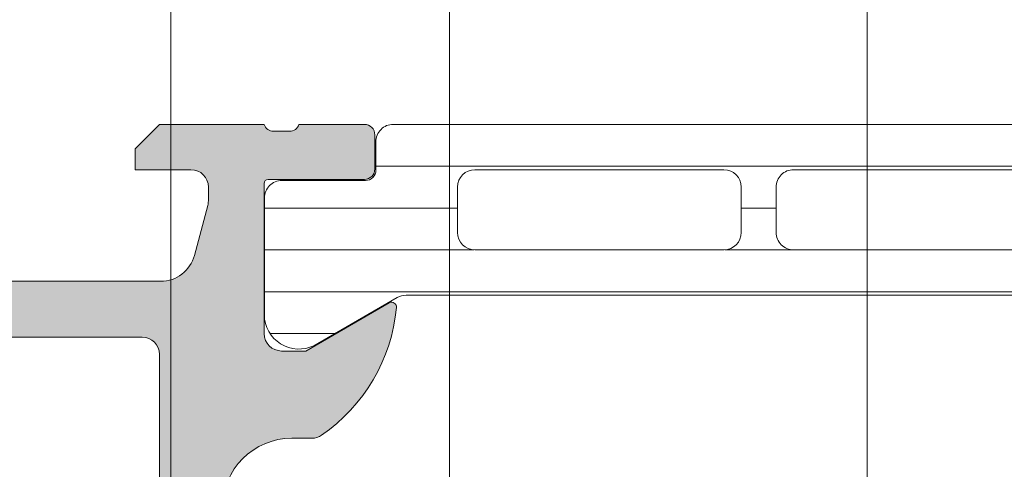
# Model space of a CAD drawing. Header units: millimetres. Extents: x 144573 to 336993, y 74252 to 247042.
# Tile 836 of 1056: x 198244 to 198272, y 222659 to 222672. Entities that reach past the tile are written whole.
import ezdxf

# ---------------------------------------------------------------- set-up
doc = ezdxf.new("R2010")
doc.units = ezdxf.units.MM
doc.layers.add('FASÁDA DETAILNÍ', color=255, linetype='Continuous', lineweight=0)

msp = doc.modelspace()

# ---------------------------------------------------------------- hatches: boundary and pattern name
at = {"layer": 'FASÁDA DETAILNÍ'}
h = msp.add_hatch(color=256, dxfattribs=at)
edge = h.paths.add_edge_path()
edge.add_arc((198234.0512395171, 222604.229822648), 0.5000674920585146, 180.0077324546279, 269.9922675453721)
edge.add_line((198234.0511720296, 222603.7297551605), (198238.0511720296, 222603.7297551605))
edge.add_arc((198238.0511045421, 222604.229822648), 0.5000674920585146, 270.0077324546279, 359.9922675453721)
edge.add_line((198238.5511720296, 222604.2297551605), (198238.5511720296, 222605.5298039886))
edge.add_arc((198238.0511351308, 222605.5297670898), 0.5000369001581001, 0.004227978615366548, 89.99577202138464)
edge.add_line((198238.0511720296, 222606.0298039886), (198237.5511720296, 222606.0298039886))
edge.add_line((198237.5511720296, 222606.0298039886), (198237.5511720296, 222605.0298039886))
edge.add_line((198237.5511720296, 222605.0298039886), (198236.0511720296, 222605.0298039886))
edge.add_arc((198236.051135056, 222606.0297670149), 0.9999630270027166, 179.9978814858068, 270.0021185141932, ccw=False)
edge.add_line((198235.0511720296, 222606.0298039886), (198235.0511720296, 222610.0298039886))
edge.add_arc((198236.0512488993, 222610.0297271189), 1.000076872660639, 90.00440397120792, 179.9955960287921, ccw=False)
edge.add_line((198236.0511720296, 222611.0298039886), (198237.5511720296, 222611.0298039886))
edge.add_line((198237.5511720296, 222611.0298039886), (198237.5511720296, 222610.0298039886))
edge.add_line((198237.5511720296, 222610.0298039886), (198238.0511720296, 222610.0298039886))
edge.add_arc((198238.0512295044, 222610.5297465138), 0.4999425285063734, 269.9934131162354, 360.0065868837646)
edge.add_line((198238.5511720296, 222610.5298039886), (198238.5511720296, 222613.3297917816))
edge.add_arc((198238.0511720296, 222613.3297917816), 0.5, 0, 90)
edge.add_line((198238.0511720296, 222613.8297917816), (198237.8511720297, 222613.8297917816))
edge.add_arc((198237.8511720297, 222613.3297917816), 0.5, 90, 180)
edge.add_line((198237.3511720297, 222613.3297917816), (198237.3511720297, 222612.8297917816))
edge.add_arc((198236.8511369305, 222612.8298268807), 0.5000351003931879, 270.00402178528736, 359.99597821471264, ccw=False)
edge.add_line((198236.8511720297, 222612.3297917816), (198236.0511689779, 222612.3297917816))
edge.add_arc((198236.0511855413, 222612.829808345), 0.5000165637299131, 180.0018979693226, 269.9981020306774, ccw=False)
edge.add_line((198235.5511689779, 222612.8297917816), (198235.5511689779, 222644.1297856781))
edge.add_line((198235.5511689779, 222644.1297856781), (198235.9835656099, 222650.1682432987))
edge.add_arc((198236.9827852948, 222650.1297872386), 0.9999594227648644, 90, 177.7959971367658, ccw=False)
edge.add_line((198236.9827852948, 222651.1297466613), (198243.6512375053, 222651.1297466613))
edge.add_arc((198243.6512375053, 222650.6297466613), 0.5, 0, 90, ccw=False)
edge.add_line((198244.1512375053, 222650.6297466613), (198244.1512375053, 222649.7297466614))
edge.add_arc((198244.6512375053, 222649.7297466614), 0.5, 180, 270)
edge.add_line((198244.6512375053, 222649.2297466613), (198246.0512390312, 222649.2297466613))
edge.add_arc((198246.3187596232, 222649.1509102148), 0.2788950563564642, 88.83541063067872, 163.5801235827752, ccw=False)
edge.add_line((198246.3244280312, 222649.4297476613), (198246.7780220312, 222649.4297476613))
edge.add_arc((198246.7836826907, 222649.1508795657), 0.2789255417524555, 16.424594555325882, 91.16287007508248, ccw=False)
edge.add_line((198247.0512260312, 222649.2297466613), (198248.9312370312, 222649.2297466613))
edge.add_arc((198248.9312370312, 222649.5297466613), 0.2999999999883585, 270, 360.0000000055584)
edge.add_line((198249.2312370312, 222649.5297466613), (198249.2312370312, 222650.5097209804))
edge.add_arc((198248.9312370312, 222650.5097209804), 0.2999999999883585, 0, 90)
edge.add_line((198248.9312370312, 222650.8097209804), (198246.1712390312, 222650.8097209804))
edge.add_arc((198246.1712390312, 222650.9297209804), 0.1199999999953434, 180, 270, ccw=False)
edge.add_line((198246.0512390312, 222650.9297209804), (198246.0512390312, 222655.2297466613))
edge.add_arc((198246.5512390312, 222655.2297466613), 0.5, 90, 180, ccw=False)
edge.add_line((198246.5512390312, 222655.7297466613), (198247.2512390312, 222655.7297466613))
edge.add_line((198247.2512390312, 222655.7297466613), (198249.6440593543, 222654.3482512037))
edge.add_arc((198249.7131192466, 222654.467866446), 0.1381197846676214, 240.0000000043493, 359.999999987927)
edge.add_line((198249.8512390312, 222654.467866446), (198249.8512390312, 222658.2297466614))
edge.add_arc((198251.8512390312, 222658.2297466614), 2, 90, 180, ccw=False)
edge.add_line((198251.8512390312, 222660.2297466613), (198252.4192344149, 222660.2297466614))
edge.add_arc((198252.419234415, 222660.7297466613), 0.4999999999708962, 269.9999999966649, 304.4790717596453)
edge.add_arc((198249.871761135, 222664.4392452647), 5.000000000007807, 304.4790717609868, 354.6507719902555)
edge.add_arc((198254.7131123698, 222663.9916268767), 0.1381197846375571, 352.2975625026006, 480.0000000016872)
edge.add_line((198254.6440524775, 222664.111242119), (198252.2512321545, 222662.7297466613))
edge.add_line((198252.2512321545, 222662.7297466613), (198251.5512321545, 222662.7297466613))
edge.add_arc((198251.5512321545, 222663.2297466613), 0.5, 180, 270, ccw=False)
edge.add_line((198251.0512321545, 222663.2297466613), (198251.0512321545, 222667.5297723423))
edge.add_arc((198251.1712321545, 222667.5297723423), 0.1199999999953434, 90, 180, ccw=False)
edge.add_line((198251.1712321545, 222667.6497723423), (198253.9312301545, 222667.6497723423))
edge.add_arc((198253.9312301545, 222667.9497723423), 0.2999999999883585, 270, 360)
edge.add_line((198254.2312301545, 222667.9497723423), (198254.2312301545, 222668.9297466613))
edge.add_arc((198253.9312301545, 222668.9297466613), 0.2999999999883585, 0, 90)
edge.add_line((198253.9312301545, 222669.2297466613), (198252.0512191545, 222669.2297466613))
edge.add_arc((198251.7836758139, 222669.308613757), 0.2789255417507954, 268.83712993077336, 343.5754054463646, ccw=False)
edge.add_line((198251.7780151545, 222669.0297456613), (198251.3244211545, 222669.0297456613))
edge.add_arc((198251.3187527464, 222669.3085831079), 0.2788950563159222, 196.4198764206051, 271.1645893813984, ccw=False)
edge.add_line((198251.0512321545, 222669.2297466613), (198248.0511736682, 222669.2297466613))
edge.add_line((198248.0511736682, 222669.2297466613), (198247.3510707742, 222668.5296742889))
edge.add_line((198247.3510707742, 222668.5296742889), (198247.3510707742, 222667.9296681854))
edge.add_line((198247.3510707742, 222667.9296681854), (198248.9510768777, 222667.9296681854))
edge.add_arc((198248.9510674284, 222667.4296587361), 0.5000094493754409, 0.0010827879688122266, 89.9989172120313, ccw=False)
edge.add_line((198249.4510768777, 222667.4296681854), (198249.4510768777, 222667.0342401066))
edge.add_arc((198248.9510768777, 222667.0342401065), 0.4999999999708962, -14.999999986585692, 1.3340184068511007e-08, ccw=False)
edge.add_line((198249.4340397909, 222666.904830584), (198249.0498309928, 222665.4709438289))
edge.add_arc((198248.0839051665, 222665.729762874), 0.9999999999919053, 270, 345.00000000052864, ccw=False)
edge.add_line((198248.0839051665, 222664.729762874), (198242.3510829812, 222664.729762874))
edge.add_line((198242.3510829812, 222664.729762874), (198242.3510829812, 222667.9296681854))
edge.add_line((198242.3510829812, 222667.9296681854), (198243.1510707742, 222667.9296681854))
edge.add_line((198243.1510707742, 222667.9296681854), (198243.1510707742, 222668.5296742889))
edge.add_line((198243.1510707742, 222668.5296742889), (198241.9386379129, 222669.2296559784))
edge.add_line((198241.9386379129, 222669.2296559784), (198240.8510829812, 222669.2296559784))
edge.add_line((198240.8510829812, 222669.2296559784), (198240.8510829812, 222654.2297466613))
edge.add_arc((198240.3510829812, 222654.2297466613), 0.5, -90, 0, ccw=False)
edge.add_line((198240.3510829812, 222653.7297466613), (198234.5511720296, 222653.7297466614))
edge.add_arc((198234.5511720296, 222652.7297466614), 1, 90, 180)
edge.add_line((198233.5511720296, 222652.7297466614), (198233.5511720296, 222604.2297551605))
edge = h.paths.add_edge_path(flags=16)
edge.add_line((198243.1510707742, 222663.129762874), (198247.5510707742, 222663.129762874))
edge.add_arc((198247.5510707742, 222662.629762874), 0.5, 0, 90, ccw=False)
edge.add_line((198248.0510707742, 222662.629762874), (198248.0510707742, 222658.229762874))
edge.add_arc((198247.5510707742, 222658.229762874), 0.5, -90, 0, ccw=False)
edge.add_line((198247.5510707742, 222657.729762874), (198243.1510707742, 222657.729762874))
edge.add_arc((198243.1510707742, 222658.229762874), 0.5, 180, 270, ccw=False)
edge.add_line((198242.6510707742, 222658.229762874), (198242.6510707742, 222662.629762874))
edge.add_arc((198243.1510707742, 222662.629762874), 0.5, 90, 180, ccw=False)
h = msp.add_hatch(dxfattribs=at)
h.set_pattern_fill('_USER', color=256, scale=1.2, angle=-1.272221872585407e-14, style=0, pattern_type=0)
h.set_pattern_definition([(360, (198251.0511720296, 222669.2297551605), (2.939128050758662e-16, 1.2), [])])
edge = h.paths.add_edge_path()
edge.add_line((198254.8752818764, 222664.2627433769), (198252.5916250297, 222662.9442736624))
edge.add_arc((198252.0509901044, 222663.7855263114), 0.9999960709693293, 188.1816080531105, 302.7270160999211, ccw=False)
edge.add_line((198251.0611720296, 222663.6432156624), (198251.0611720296, 222667.1197571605))
edge.add_arc((198251.5611680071, 222667.1197598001), 0.4999959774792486, 89.99969752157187, 180.0003024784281, ccw=False)
edge.add_line((198251.5611706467, 222667.6197557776), (198253.9611690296, 222667.6194238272))
edge.add_arc((198253.9611690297, 222667.9194238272), 0.3000000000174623, 269.9999999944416, 359.9999999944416)
edge.add_line((198254.2611690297, 222667.9194238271), (198254.2611690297, 222668.7297551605))
edge.add_arc((198254.7611663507, 222668.7297578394), 0.4999973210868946, 89.99969301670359, 180.0003069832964, ccw=False)
edge.add_line((198254.7611690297, 222669.2297551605), (198284.8436433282, 222669.2297551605))
edge.add_arc((198284.8436460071, 222668.7297578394), 0.4999973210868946, -0.00030698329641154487, 90.00030698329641, ccw=False)
edge.add_line((198285.3436433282, 222668.7297551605), (198285.3436433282, 222667.9194238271))
edge.add_arc((198285.6436433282, 222667.9194238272), 0.2999999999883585, 180.0000000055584, 270.0000000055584)
edge.add_line((198285.6436433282, 222667.6194238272), (198288.0436417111, 222667.6197557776))
edge.add_arc((198288.0436443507, 222667.1197598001), 0.4999959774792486, -0.00030247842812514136, 90.00030247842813, ccw=False)
edge.add_line((198288.5436403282, 222667.1197571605), (198288.5436403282, 222663.6432156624))
edge.add_arc((198287.5538222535, 222663.7855263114), 0.9999960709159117, 237.2729839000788, 351.8183919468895, ccw=False)
edge.add_line((198287.0131873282, 222662.9442736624), (198284.7295304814, 222664.2627433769))
edge.add_arc((198284.4795305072, 222663.8297306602), 0.4999999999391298, 60.00000340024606, 89.99994009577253)
edge.add_line((198284.4795310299, 222664.3297306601), (198255.1252813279, 222664.3297306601))
edge.add_arc((198255.1252818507, 222663.8297306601), 0.5000000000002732, 90.00005990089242, 119.9999965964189)
edge = h.paths.add_edge_path(flags=16)
edge.add_line((198275.451999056, 222665.6297414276), (198282.6020234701, 222665.6297566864))
edge.add_arc((198282.6019799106, 222666.1298002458), 0.5000435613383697, 270.0049911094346, 359.9950088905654)
edge.add_line((198283.1020234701, 222666.1297566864), (198283.1020234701, 222667.4297654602))
edge.add_arc((198282.6020111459, 222667.4297378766), 0.5000123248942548, 0.003160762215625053, 89.99858779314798)
edge.add_line((198282.6020234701, 222667.9297502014), (198275.451999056, 222667.9297502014))
edge.add_arc((198275.4520426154, 222667.4297066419), 0.5000435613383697, 90.00499110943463, 179.9950088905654)
edge.add_line((198274.951999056, 222667.4297502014), (198274.951999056, 222666.1297414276))
edge.add_arc((198275.4520426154, 222666.129784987), 0.5000435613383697, 180.0049911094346, 269.9950088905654)
edge = h.paths.add_edge_path(flags=16)
edge.add_line((198257.1019995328, 222665.6297414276), (198264.2520253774, 222665.6297414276))
edge.add_arc((198264.251981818, 222666.129784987), 0.5000435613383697, 270.0049911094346, 359.9950088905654)
edge.add_line((198264.7520253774, 222666.1297414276), (198264.7520253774, 222667.4297502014))
edge.add_arc((198264.251981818, 222667.4297066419), 0.5000435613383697, 0.004991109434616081, 89.99500889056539)
edge.add_line((198264.2520253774, 222667.9297502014), (198257.1019995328, 222667.9297502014))
edge.add_arc((198257.1020430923, 222667.4297066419), 0.5000435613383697, 90.00499110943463, 179.9950088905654)
edge.add_line((198256.6019995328, 222667.4297502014), (198256.6019995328, 222666.1297414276))
edge.add_arc((198257.1020430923, 222666.129784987), 0.5000435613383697, 180.0049911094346, 269.9950088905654)
edge = h.paths.add_edge_path(flags=16)
edge.add_line((198266.2520253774, 222665.6297414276), (198273.451999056, 222665.6297414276))
edge.add_arc((198273.4520498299, 222666.1296906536), 0.4999492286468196, 269.9941811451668, 360.0058188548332)
edge.add_line((198273.951999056, 222666.1297414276), (198273.951999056, 222667.4297502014))
edge.add_arc((198273.4520498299, 222667.4298009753), 0.4999492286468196, 359.9941811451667, 450.0058188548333)
edge.add_line((198273.451999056, 222667.9297502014), (198266.2520253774, 222667.9297502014))
edge.add_arc((198266.2519746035, 222667.4298009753), 0.4999492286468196, 89.99418114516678, 180.0058188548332)
edge.add_line((198265.7520253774, 222667.4297502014), (198265.7520253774, 222666.1297414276))
edge.add_arc((198266.2519746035, 222666.1296906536), 0.4999492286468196, 179.9941811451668, 270.0058188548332)

# ---------------------------------------------------------------- linework, layer by layer
for p, q in [((198248.369260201, 219182.1778107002), (198248.3692601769, 242857.1778107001)), ((198256.369260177, 242857.1778107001), (198256.3692601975, 222609.0552556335)), ((198268.3692601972, 222609.0552556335), (198268.3692601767, 242857.1778107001)), ((198248.3692601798, 221667.6779195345), (198248.3692638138, 223807.1778109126)), ((198256.3692638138, 223807.1778109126), (198256.3692617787, 222609.0552556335)), ((198268.3692617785, 222609.0552556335), (198268.3692638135, 223807.1778109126))]:
    msp.add_line(p, q, dxfattribs=at)
msp.add_lwpolyline([(198249.8512390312, 222658.2297466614, -0.4142135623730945), (198251.8512390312, 222660.2297466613), (198252.4192344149, 222660.2297466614, 0.1515887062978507), (198252.7022870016, 222660.3175801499, 0.2224807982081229), (198254.8499859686, 222663.9731149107, 0.6230654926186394), (198254.6440524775, 222664.111242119), (198252.2512321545, 222662.7297466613), (198251.5512321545, 222662.7297466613, -0.414213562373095), (198251.0512321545, 222663.2297466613), (198251.0512321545, 222667.5297723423, -0.414213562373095), (198251.1712321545, 222667.6497723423), (198253.9312301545, 222667.6497723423, 0.414213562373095), (198254.2312301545, 222667.9497723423), (198254.2312301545, 222668.9297466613, 0.414213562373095), (198253.9312301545, 222669.2297466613), (198252.0512191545, 222669.2297466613, -0.3381811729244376), (198251.7780151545, 222669.0297456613), (198251.3244211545, 222669.0297456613, -0.338212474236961), (198251.0512321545, 222669.2297466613), (198248.0511736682, 222669.2297466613), (198247.3510707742, 222668.5296742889), (198247.3510707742, 222667.9296681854), (198248.9510768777, 222667.9296681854, -0.4142024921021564), (198249.4510768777, 222667.4296681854), (198249.4510768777, 222667.0342401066, -0.06554346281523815), (198249.4340397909, 222666.904830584), (198249.0498309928, 222665.4709438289, -0.339454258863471), (198248.0839051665, 222664.729762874), (198242.3510829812, 222664.729762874)], format="xyb", dxfattribs=at)
for points in [[(198254.8752818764, 222664.2627433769), (198252.5916250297, 222662.9442736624, -0.5460410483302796), (198251.0611720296, 222663.6432156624), (198251.0611720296, 222667.1197571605, -0.414216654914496), (198251.5611706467, 222667.6197557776), (198253.9611690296, 222667.6194238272, 0.414213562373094), (198254.2611690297, 222667.9194238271), (198254.2611690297, 222668.7297551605, -0.414216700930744), (198254.7611690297, 222669.2297551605), (198284.8436433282, 222669.2297551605, -0.414216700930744), (198285.3436433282, 222668.7297551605), (198285.3436433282, 222667.9194238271, 0.414213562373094), (198285.6436433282, 222667.6194238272), (198288.0436417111, 222667.6197557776, -0.4142166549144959), (198288.5436403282, 222667.1197571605), (198288.5436403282, 222663.6432156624, -0.5460410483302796), (198287.0131873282, 222662.9442736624), (198284.7295304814, 222664.2627433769, 0.1316522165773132), (198284.4795310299, 222664.3297306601), (198255.1252813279, 222664.3297306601, 0.1316522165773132)], [(198257.1019995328, 222665.6297414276), (198264.2520253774, 222665.6297414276, 0.414162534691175), (198264.7520253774, 222666.1297414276), (198264.7520253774, 222667.4297502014, 0.4141625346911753), (198264.2520253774, 222667.9297502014), (198257.1019995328, 222667.9297502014, 0.4141625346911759), (198256.6019995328, 222667.4297502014), (198256.6019995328, 222666.1297414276, 0.4141625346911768)], [(198266.2520253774, 222665.6297414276), (198273.451999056, 222665.6297414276, 0.4142730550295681), (198273.951999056, 222666.1297414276), (198273.951999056, 222667.4297502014, 0.4142730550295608), (198273.451999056, 222667.9297502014), (198266.2520253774, 222667.9297502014, 0.4142730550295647), (198265.7520253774, 222667.4297502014), (198265.7520253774, 222666.1297414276, 0.414273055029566)], [(198243.1510707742, 222663.129762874), (198247.5510707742, 222663.129762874, -0.4142135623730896), (198248.0510707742, 222662.629762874), (198248.0510707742, 222658.229762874, -0.4142135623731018), (198247.5510707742, 222657.729762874), (198243.1510707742, 222657.729762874, -0.4142135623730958), (198242.6510707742, 222658.229762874), (198242.6510707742, 222662.629762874, -0.4142135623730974)]]:
    msp.add_lwpolyline(points, format="xyb", close=True, dxfattribs=at)

doc.saveas('drawing.dxf')
